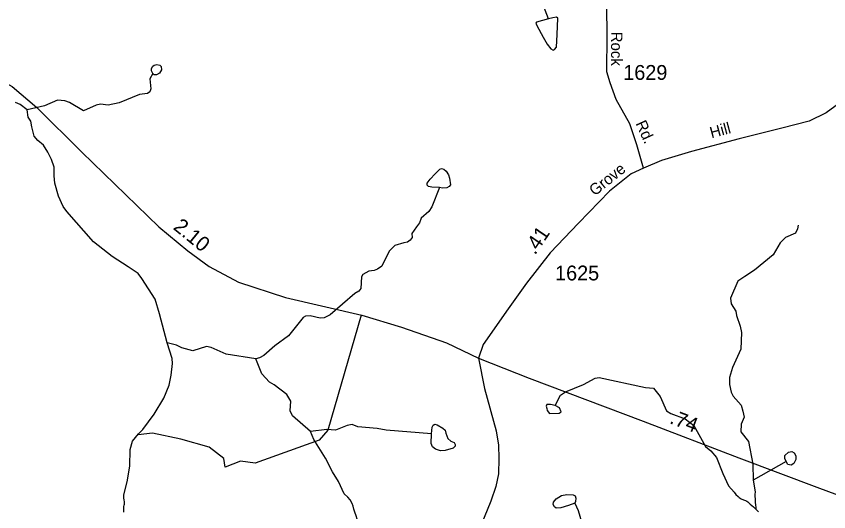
# Model space of a CAD drawing. Extents: x 2056842 to 2160602, y 826753 to 1016856.
# Drawn here: x 2133459 to 2140314, y 864623 to 868802 of the extents above; entities that cross this region are included whole.
import ezdxf

# ---------------------------------------------------------------- set-up
doc = ezdxf.new("R2010")
doc.units = 0
for name, color, linetype in [('Exist Hydrographic Misc Water Feature', 7, 'Continuous'), ('Exist Road Non-System Type 51', 7, 'Continuous'), ('Exist Road Primary NC Attributed', 7, 'Continuous'), ('Exist Road Primary NC Service Mileage Hundredths English Label', 7, 'Continuous'), ('Exist Road Secondary Mileage Hundredths English Label', 7, 'Continuous'), ('Exist Road Secondary Type 51 Attributed', 7, 'Continuous'), ('Exist Road Secondary Type 51 Label', 7, 'Continuous'), ('Exist Road Secondary Type 51 Number Label', 7, 'Continuous')]:
    doc.layers.add(name, color=color, linetype=linetype)

msp = doc.modelspace()

# ---------------------------------------------------------------- linework, layer by layer
at = {"layer": 'Exist Hydrographic Misc Water Feature'}
for p, q in [((2139953.3, 865046.1), (2139677.3, 864888.1)), ((2139677.3, 864888.1), (2139691.8, 864790.1))]:
    msp.add_line(p, q, dxfattribs=at)
for points in [[(2137949.2, 868779.2), (2137900.1, 868911.4), (2137841.9, 868963.1), (2137828.7, 868985.2), (2137813.6, 869014.1), (2137793.7, 869044.9), (2137745.1, 869132.6), (2137622.9, 869236.1), (2137553.7, 869305.1)], [(2137949.2, 868779.2), (2137848.7, 868752.8), (2137843.7, 868742.7), (2137850, 868723.9), (2137904, 868624.6), (2137937.9, 868565.6), (2137969.3, 868526.6), (2137988.1, 868516.6), (2138000.7, 868521.6), (2138015.8, 868543), (2138022, 868647.3), (2138027.1, 868786.7), (2138017, 868794.3), (2137986.9, 868789.2), (2137949.2, 868779.2)], [(2134610.4, 868318.1), (2134600.3, 868340.7), (2134599.1, 868360.8), (2134610.4, 868380.9), (2134622.9, 868391), (2134645.5, 868396), (2134671.9, 868389.7), (2134680.7, 868378.4), (2134684.5, 868350.8), (2134666.9, 868321.9), (2134643, 868308), (2134624.2, 868309.3), (2134610.4, 868318.1)], [(2134610.4, 868318.1), (2134585.6, 868274.8), (2134593.8, 868188.9), (2134586.2, 868164.9), (2134566.1, 868150.7), (2134498.1, 868142.4), (2134328.7, 868071.8), (2134234.6, 868051.3), (2134170.6, 868061), (2134134.7, 868052.9), (2134026.9, 868004.4), (2133908.7, 868075.9), (2133868.6, 868087.7), (2133808.7, 868093.4), (2133699, 868047), (2133550.9, 868014.3)], [(2133550.9, 868014.3), (2133492.9, 868058.1), (2133452.7, 868073.8)], [(2134733.5, 866047.9), (2134668.1, 866293.5), (2134630.5, 866415.4), (2134520, 866590), (2134488.6, 866632.8), (2134402.7, 866688.3), (2134268.4, 866775.8), (2134111.8, 866900.9), (2133884.8, 867155.9), (2133856.5, 867197.8), (2133816.1, 867285.6), (2133785.7, 867395.5), (2133780.4, 867457.5), (2133780.4, 867529.1), (2133757.8, 867594.4), (2133726.4, 867656), (2133690, 867715), (2133642.2, 867754.8), (2133611.8, 867790.7), (2133591.7, 867870.5), (2133581.5, 867916.5), (2133561.2, 867952.4), (2133550.9, 868014.3)], [(2137028.8, 867357.7), (2136964.8, 867360.2), (2136935.9, 867365.2), (2136927.1, 867377.8), (2136927.1, 867394.1), (2136952.2, 867429.3), (2136994.9, 867473.3), (2137032.6, 867513.5), (2137047.6, 867518.5), (2137066.5, 867513.5), (2137085.3, 867495.9), (2137106.6, 867465.8), (2137114.2, 867436.9), (2137121.7, 867380.3), (2137111.7, 867365.2), (2137091.6, 867355.2), (2137056.4, 867351.4), (2137028.8, 867357.7)], [(2137028.8, 867357.7), (2136965.9, 867195.6), (2136940.2, 867155.5), (2136874.4, 867099.2), (2136860.5, 867059.1), (2136836.7, 867027.1), (2136796.9, 866968.8), (2136799.2, 866936.8), (2136783.2, 866912.8), (2136761.2, 866896.7), (2136729.4, 866890.6), (2136653.4, 866868.2), (2136605.6, 866822), (2136542.2, 866693.8), (2136508.4, 866669.6), (2136478.5, 866657.6), (2136434.4, 866653.3), (2136382.7, 866625.2), (2136372.7, 866603), (2136365.1, 866507), (2136349.1, 866482.9), (2136315.2, 866462.9), (2136108.1, 866283.9), (2136058.1, 866259.8), (2136022.2, 866255.5), (2135938.1, 866275.2), (2135898.2, 866273.1), (2135880.1, 866261), (2135754.8, 866106.5), (2135641.4, 866022), (2135547.7, 865941.5), (2135511.8, 865921.4), (2135479.9, 865913.3)], [(2140055.8, 867041.2), (2140050.1, 867009.2), (2140032.2, 866973.2), (2139950.4, 866934.8), (2139904.7, 866890.6), (2139845.2, 866790.3), (2139687.5, 866659.7), (2139605.9, 866607.4), (2139548.1, 866567.1), (2139484.5, 866424.8), (2139490.9, 866376.9), (2139531.1, 866315.1), (2139535.4, 866279.1), (2139565.9, 866187.3), (2139577.8, 866135.4), (2139572.7, 865995.3), (2139501.3, 865839.1), (2139477.6, 865755), (2139475.9, 865694.9), (2139490.1, 865631.1), (2139508.3, 865597.1), (2139574.5, 865521.5), (2139588.9, 865471.5), (2139599.1, 865421.5), (2139575.4, 865361.5), (2139573.5, 865297.4), (2139638.1, 865215.8), (2139673, 865024), (2139677.3, 864888.1)], [(2134367.2, 864764.5), (2134394.7, 864874.7), (2134418.1, 865006.8), (2134419.3, 865146.7), (2134441.1, 865218.8), (2134490.9, 865281), (2134526.6, 865315.2), (2134624.2, 865445.6), (2134703.3, 865579.9), (2134748.8, 865690.1), (2134766.7, 865774.1), (2134778.2, 865874.1), (2134775.9, 865914.1), (2134733.5, 866047.9)], [(2135479.9, 865913.3), (2135231.7, 865952.2), (2135103.4, 866007.5), (2135063.4, 866015.4), (2134949.6, 865980.9), (2134855.7, 866006.5), (2134811.4, 866028.2), (2134733.5, 866047.9)], [(2135940.4, 865299.4), (2135789.9, 865432.7), (2135769.6, 865472.7), (2135775.3, 865556.6), (2135743.1, 865610.5), (2135634.9, 865693.9), (2135594.7, 865715.8), (2135530.3, 865787.5), (2135479.9, 865913.3)], [(2138005.1, 865518.5), (2138050.6, 865606.7), (2138092.6, 865634.9), (2138244.2, 865697.5), (2138343.8, 865750), (2138375.8, 865754.1), (2138768.1, 865671.9), (2138836.2, 865664.2), (2138890.7, 865594.4), (2138945, 865474.6), (2138981.1, 865450.8), (2139101.3, 865405.3), (2139175.7, 865349.7), (2139274.3, 865174.2), (2139318.4, 865136.4), (2139366.6, 865080.6), (2139419.3, 864946.8), (2139467.7, 864841.1), (2139515.9, 864787.4)], [(2137935.2, 865494.2), (2137937.2, 865476.2), (2137959.3, 865452.4), (2138039.3, 865454.7), (2138055.3, 865466.7), (2138041.2, 865498.7), (2138005.1, 865518.5), (2137967.1, 865528.3), (2137935.2, 865528.2), (2137929.2, 865512.2), (2137935.2, 865494.2)], [(2136963.5, 865280.9), (2136579.3, 865312.3), (2136505.2, 865326.1), (2136340.1, 865339.2), (2136294.1, 865359), (2136250.2, 865350.8), (2136152.4, 865312.3), (2136080.5, 865318), (2135940.4, 865299.4)], [(2136963.5, 865280.9), (2136968.5, 865337.4), (2136977.3, 865353.7), (2136989.9, 865361.3), (2137010, 865355), (2137057.7, 865327.4), (2137077.8, 865309.8), (2137082.8, 865284.6), (2137099.1, 865241.9), (2137126.7, 865218.1), (2137153.1, 865206.7), (2137163.2, 865190.4), (2137163.2, 865175.3), (2137144.3, 865160.3), (2137076.5, 865140.2), (2137037.6, 865137.6), (2136997.4, 865151.5), (2136969.8, 865169.1), (2136961, 865199.2), (2136963.5, 865280.9)], [(2136226.7, 864772.8), (2136178.1, 864878.5), (2136127.8, 864960.3), (2136069.4, 865076), (2135968.7, 865231.5), (2135940.4, 865299.4)], [(2139953.3, 865046.1), (2139943.2, 865071.3), (2139944.5, 865097.6), (2139973.4, 865125.3), (2140002.2, 865131.6), (2140022.3, 865119), (2140037.4, 865095.1), (2140034.9, 865062.5), (2140018.6, 865028.5), (2139996, 865014.7), (2139969.6, 865021), (2139953.3, 865046.1)], [(2134366.6, 864618), (2134366.6, 864637.3), (2134366.2, 864653.3), (2134367.9, 864668.4), (2134369.9, 864678.9), (2134372, 864686.1), (2134372, 864696.6), (2134371.6, 864706.4), (2134369.7, 864724.3), (2134367.5, 864738.3), (2134367.2, 864764.5)], [(2136411.2, 864238.2), (2136409.2, 864264.5), (2136408.9, 864292.5), (2136406.7, 864314.6), (2136404.4, 864340.1), (2136402.4, 864356.6), (2136399.3, 864373.1), (2136395.4, 864390.3), (2136388.9, 864415.1), (2136381.7, 864435.7), (2136373.5, 864458.1), (2136367.3, 864473.7), (2136358.9, 864497.6), (2136353.2, 864511.7), (2136344.2, 864532.8), (2136334.7, 864560.5), (2136325.9, 864589.6), (2136317.1, 864619.4), (2136308.7, 864645.9), (2136301.7, 864670.9), (2136294.7, 864692.7), (2136277.7, 864722.1), (2136255.4, 864746), (2136226.7, 864772.8)], [(2138170.9, 864694), (2138118.7, 864675.8), (2138054.3, 864655.1), (2138015.4, 864652.7), (2137999.6, 864663.6), (2137988.6, 864683.1), (2137991.1, 864702.5), (2138015.4, 864730.5), (2138057.9, 864758.5), (2138105.3, 864767), (2138157.6, 864764.5), (2138173.4, 864757.2), (2138180.7, 864737.8), (2138178.2, 864709.8), (2138170.9, 864694)], [(2139515.9, 864787.4), (2139528.8, 864769.2), (2139548.7, 864750.9), (2139559.2, 864742.4), (2139576.2, 864733.1), (2139595, 864723.7), (2139611.7, 864716.4), (2139621.9, 864710.9), (2139630.5, 864705.1), (2139639.5, 864697.8), (2139651.8, 864688), (2139663.9, 864676.3), (2139678.1, 864664.4), (2139692, 864650.2), (2139698.2, 864644.5)], [(2139691.8, 864790.1), (2139690.8, 864767.2), (2139691.2, 864753.5), (2139692, 864729.1), (2139693.1, 864717.3), (2139693.7, 864699.9), (2139695.9, 864680.5), (2139698.2, 864658.4), (2139698.2, 864644.5)], [(2138170.9, 864694), (2138200.1, 864634.4), (2138228.8, 864536.9)], [(2139698.2, 864644.5), (2139706.2, 864636.9), (2139720.3, 864621)]]:
    msp.add_lwpolyline(points, dxfattribs=at)
at = {"layer": 'Exist Road Non-System Type 51'}
msp.add_lwpolyline([(2136370.1, 866281.4), (2136086.7, 865310), (2136016.1, 865226.8), (2135476, 865031.5), (2135351.4, 865048.1), (2135222.6, 864998.2), (2135210.2, 865073), (2135085.6, 865168.6), (2134848.8, 865235.2), (2134607.9, 865285), (2134487.4, 865272.6)], dxfattribs=at)
at = {"layer": 'Exist Road Primary NC Attributed'}
for points in [[(2129334, 869102.7), (2130034.2, 868793.7), (2130305.9, 868681.5), (2130676.4, 868595.9), (2131093.5, 868545.5), (2131616.1, 868520.8), (2132009.4, 868479), (2132418.9, 868462.8), (2132863.5, 868422.9), (2133074.5, 868377.3), (2133272.1, 868293.6), (2133425.1, 868209), (2133632.2, 868034), (2134012.2, 867655.7), (2134661.1, 867025.3), (2134908.1, 866823.8), (2135085.8, 866691.6), (2135334.7, 866560.4), (2135730, 866429.2), (2136375.1, 866279.9), (2136709.5, 866179.2), (2137090.5, 866048.9), (2137360.3, 865917.7)], [(2137360.3, 865917.7), (2137786, 865748.5), (2138747.5, 865387.2), (2139555, 865077.3), (2140235.3, 864822.5), (2141013.2, 864534)]]:
    msp.add_lwpolyline(points, dxfattribs=at)
at = {"layer": 'Exist Road Secondary Type 51 Attributed'}
for points in [[(2142830.6, 870512.6), (2142722.4, 870493.5), (2142549.2, 870466.7), (2142450.5, 870446.3), (2142344.9, 870400.5), (2142274.8, 870348.2), (2142203.5, 870249.7), (2141955.5, 869957.8), (2141883.3, 869838.1), (2141826.3, 869712.6), (2141785.4, 869538.6), (2141719.4, 869324.6), (2141625.1, 869116.8), (2141522.3, 868988.2), (2141318.7, 868823.2), (2141168.8, 868687.7), (2140512.3, 868148.6), (2140291.9, 867987), (2140147.5, 867918.5), (2139917.5, 867859.6), (2139559.4, 867769.2), (2139156.5, 867662.8), (2138903.8, 867586.7), (2138751.8, 867520.1)], [(2138751.8, 867520.1), (2138694.8, 867717.9), (2138636.8, 867895.7), (2138520.9, 868099.1), (2138469.6, 868241.8), (2138441.1, 868334.9), (2138445.8, 868643.9), (2138442, 868881.6)], [(2138751.8, 867520.1), (2138646.3, 867473.6), (2138465.3, 867325.7), (2138202.6, 867058.1), (2137963.2, 866807.1), (2137762.7, 866551.3), (2137610.7, 866334.6), (2137399.8, 866032.2), (2137360.3, 865917.7)], [(2137360.3, 865917.7), (2137408.3, 865663), (2137509, 865305.6), (2137528.9, 865184.8), (2137530.8, 865072.6), (2137527, 864941.4), (2137504.2, 864836.8), (2137462.4, 864713.2), (2137269.6, 864236.9), (2137092.8, 863852.8), (2136759.9, 863029)]]:
    msp.add_lwpolyline(points, dxfattribs=at)

# ---------------------------------------------------------------- texts
at = {"layer": 'Exist Road Primary NC Service Mileage Hundredths English Label'}
for s, rotation, p in [('2.10', 320.78776, (2134776.3, 867012)), ('.74', 339.00368, (2138964, 865371))]:
    msp.add_text(s, height=125, rotation=rotation, dxfattribs=at).set_placement(p)
at = {"layer": 'Exist Road Secondary Mileage Hundredths English Label'}
msp.add_text('.41', height=125, rotation=55.70547, dxfattribs=at).set_placement((2137836.1, 866783.2))
at = {"layer": 'Exist Road Secondary Type 51 Label'}
for s, rotation, p in [('Rock', 269.60311, (2138478.7, 868672.9)), ('Rd.', 294.46261, (2138681.7, 867898)), ('Hill', 15.05073, (2139324.8, 867772.4)), ('Grove', 38.79527, (2138339.9, 867282.1))]:
    msp.add_text(s, height=95, rotation=rotation, dxfattribs=at).set_placement(p)
at = {"layer": 'Exist Road Secondary Type 51 Number Label'}
for s, p in [('1629', (2138580.5, 868265.9)), ('1625', (2138005.2, 866574.2))]:
    msp.add_text(s, height=125, dxfattribs=at).set_placement(p)

doc.saveas('drawing.dxf')
